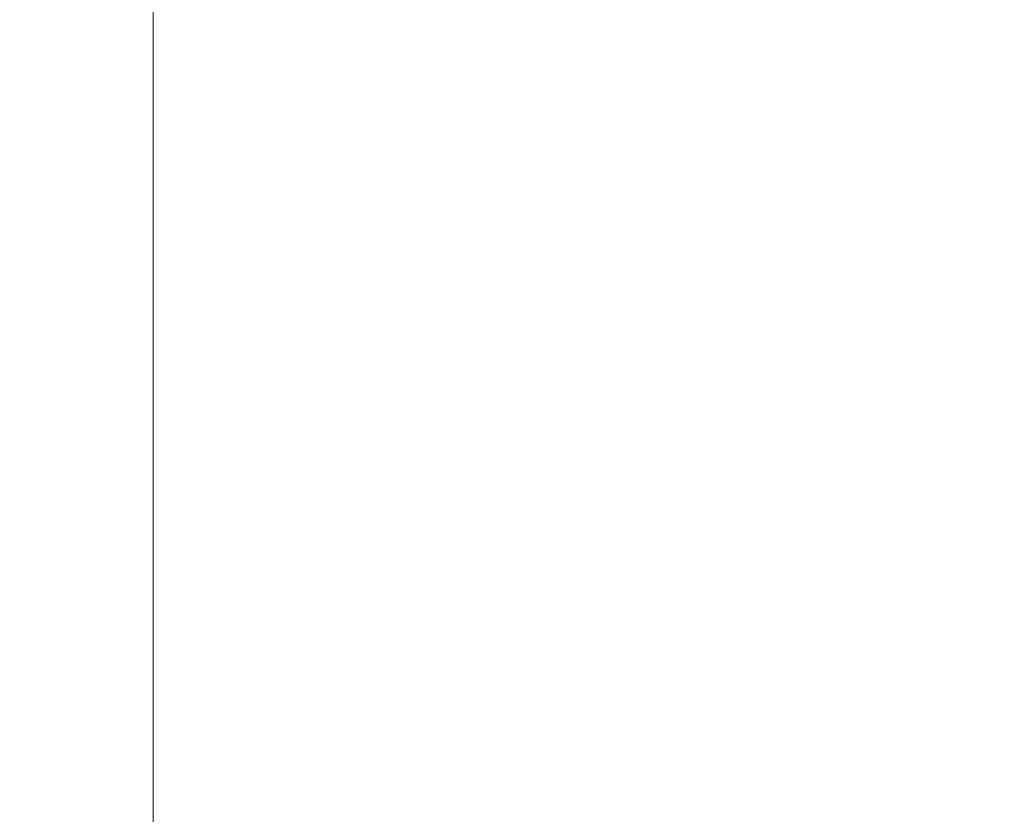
# Model space of a CAD drawing. Header units: inches. Extents: x 1 to 109, y 1 to 85.
# Tile 959 of 1056: x 88.60723 to 88.6089, y 24.37013 to 24.37148. Entities that reach past the tile are written whole.
import ezdxf

# ---------------------------------------------------------------- set-up
doc = ezdxf.new("R2010")
doc.units = ezdxf.units.IN
doc.header["$MEASUREMENT"] = 0

msp = doc.modelspace()

# ---------------------------------------------------------------- linework, layer by layer
at = {"color": 7, "linetype": 'Continuous', "lineweight": 15, "ltscale": 5}
msp.add_line((88.6074582, 24.3620807), (88.6074582, 24.5062961), dxfattribs=at)
for points, knots in [([(88.6035109, 24.4341884), (88.6043451, 24.4310057), (88.6060136, 24.4246404), (88.6082103, 24.4150273), (88.6101493, 24.4053656), (88.6116053, 24.3967126), (88.6126691, 24.3890946), (88.6134292, 24.3825243), (88.6140299, 24.3759322), (88.6144598, 24.3693211), (88.6147316, 24.3626939), (88.6147655, 24.3582735), (88.6147824, 24.3560634)], [0, 0, 0, 0, 0.124077, 0.248153, 0.372519, 0.496883, 0.580558, 0.664242, 0.747916, 0.83194, 0.915976, 1, 1, 1, 1]), ([(88.6147824, 24.3560634), (88.6147506, 24.3590943), (88.6146869, 24.3651562), (88.6141769, 24.3742515), (88.6133692, 24.3833406), (88.6123322, 24.3917338), (88.6111614, 24.3994214), (88.6099299, 24.4064083), (88.6083069, 24.4145443), (88.6062233, 24.4238168), (88.604415, 24.4307312), (88.6035109, 24.4341884)], [0, 0, 0, 0, 0.11523, 0.230462, 0.346119, 0.461779, 0.55134, 0.64091, 0.730474, 0.865235, 1, 1, 1, 1]), ([(88.6204048, 24.4341884), (88.6203153, 24.4323244), (88.6201347, 24.4285655), (88.6198492, 24.4229141), (88.619552, 24.4172427), (88.6192441, 24.4115979), (88.618928, 24.4060278), (88.6186123, 24.4006851), (88.6182998, 24.3956052), (88.617993, 24.3908153), (88.617688, 24.3862509), (88.617387, 24.3819437), (88.6170864, 24.377841), (88.6167886, 24.3739864), (88.6164965, 24.3704217), (88.6162165, 24.3672328), (88.6159512, 24.3643985), (88.6156735, 24.3619036), (88.6153887, 24.3597911), (88.6150984, 24.3580627), (88.6148052, 24.3567185), (88.6145054, 24.355744), (88.6142011, 24.3551535), (88.6138882, 24.3549517), (88.6135693, 24.35517), (88.6132468, 24.3558337), (88.6129297, 24.3569277), (88.6126205, 24.358434), (88.6123216, 24.3603286), (88.6120399, 24.3625404), (88.6117768, 24.3650231), (88.6115254, 24.3677586), (88.6112596, 24.3708143), (88.6109832, 24.3742055), (88.6106907, 24.3779971), (88.6103838, 24.3821928), (88.6100641, 24.386787), (88.6097401, 24.3916663), (88.6094146, 24.3967923), (88.6090903, 24.4021218), (88.6087759, 24.4075054), (88.6084736, 24.4128874), (88.6081851, 24.4182184), (88.6079064, 24.4235658), (88.6076383, 24.4288909), (88.6074683, 24.4324318), (88.607384, 24.4341884)], [0, 0, 0, 0, 0.0224789, 0.0453313, 0.0685062, 0.0919475, 0.1155952, 0.1393856, 0.1618887, 0.1844038, 0.2068744, 0.2292447, 0.2514602, 0.2747945, 0.2978377, 0.320536, 0.3429176, 0.3655625, 0.3885596, 0.4105181, 0.432694, 0.4550359, 0.4774899, 0.5000003, 0.523873, 0.5476785, 0.5713505, 0.5948251, 0.6180416, 0.6409433, 0.662202, 0.6833271, 0.7047784, 0.7265313, 0.74854, 0.7721069, 0.7958441, 0.8196866, 0.8435676, 0.8674198, 0.891176, 0.9134288, 0.9354857, 0.9572967, 0.9788157, 1, 1, 1, 1]), ([(88.6036119, 24.3723793), (88.6039794, 24.3717472), (88.6046622, 24.3705728), (88.6056079, 24.3689456), (88.6063967, 24.367588), (88.6070286, 24.3665), (88.6075339, 24.36563), (88.608054, 24.3647342), (88.6087127, 24.3635999), (88.6096031, 24.3620658), (88.6107075, 24.360163), (88.6120256, 24.357891), (88.6129755, 24.3562532), (88.6134861, 24.3553728)], [0, 0, 0, 0, 0.111554, 0.207259, 0.287107, 0.35109, 0.399202, 0.440584, 0.509109, 0.599302, 0.711174, 0.844735, 1, 1, 1, 1])]:
    msp.add_open_spline(points, degree=3, knots=knots, dxfattribs=at)

doc.saveas('drawing.dxf')
